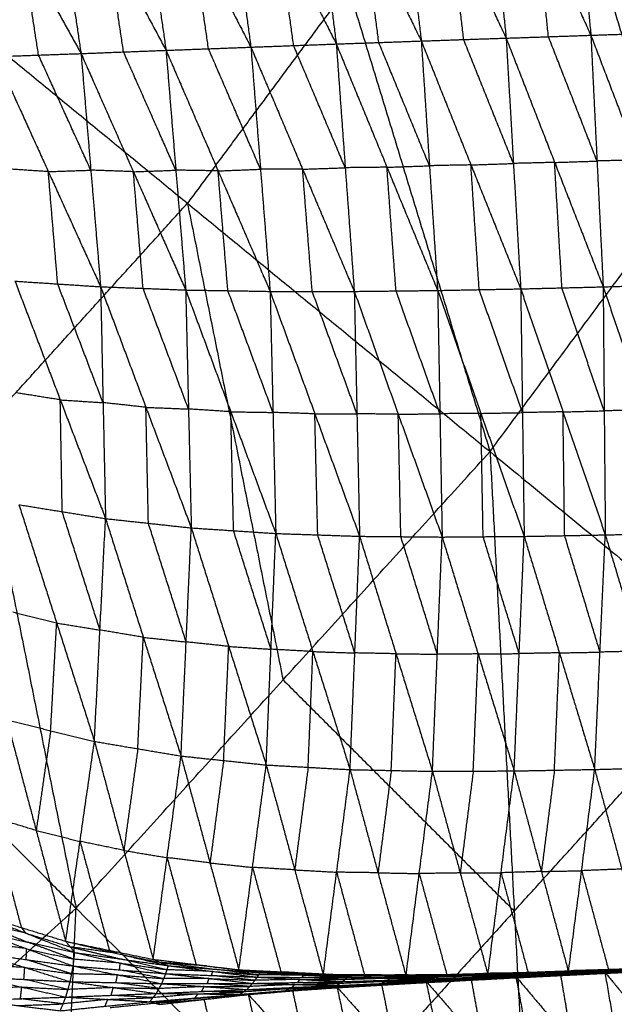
# Model space of a CAD drawing. Header units: millimetres. Extents: x -106 to 110, y -96 to 120.
# Tile 590 of 656: x 49 to 55, y -37 to -26. Entities that reach past the tile are written whole.
import ezdxf

# ---------------------------------------------------------------- set-up
doc = ezdxf.new("R2010")
doc.units = ezdxf.units.MM
doc.header["$MEASUREMENT"] = 0
doc.layers.add('Default', color=7, linetype='Continuous', true_color=0x000000)

msp = doc.modelspace()

# ---------------------------------------------------------------- linework, layer by layer
at = {"layer": 'Default'}
for points in [[(50.867, -20.818, 3.952), (52.389, -25.807, 4.07), (53.912, -30.796, 4.188)], [(54.359, -23.151, 4.07), (55.12, -25.645, 4.129), (55.881, -28.14, 4.188)], [(53.813, -23.746, -1.534), (53.949, -25.052, -2.006), (54.085, -26.359, -2.478)], [(53.813, -23.746, -1.534), (54.403, -25.037, -1.992), (54.994, -26.328, -2.449)], [(54.756, -23.706, -1.51), (54.875, -25.017, -1.98), (54.994, -26.328, -2.449)], [(54.756, -23.706, -1.51), (55.331, -25.002, -1.961), (55.906, -26.298, -2.411)], [(51.936, -23.847, -1.552), (52.099, -25.134, -2.025), (52.262, -26.422, -2.498)], [(51.936, -23.847, -1.552), (52.555, -25.118, -2.024), (53.174, -26.39, -2.495)], [(52.873, -23.791, -1.548), (53.023, -25.091, -2.021), (53.174, -26.39, -2.495)], [(52.873, -23.791, -1.548), (53.479, -25.075, -2.013), (54.085, -26.359, -2.478)], [(51.001, -23.916, -1.546), (51.174, -25.186, -2.015), (51.346, -26.456, -2.485)], [(51.001, -23.916, -1.546), (51.631, -25.169, -2.022), (52.262, -26.422, -2.498)], [(50.078, -24.001, -1.525), (50.256, -25.246, -1.989), (50.435, -26.49, -2.452)], [(50.078, -24.001, -1.525), (50.712, -25.228, -2.005), (51.346, -26.456, -2.485)], [(49.162, -24.106, -1.49), (49.342, -25.315, -1.943), (49.523, -26.525, -2.397)], [(49.162, -24.106, -1.49), (49.798, -25.298, -1.971), (50.435, -26.49, -2.452)], [(48.253, -24.228, -1.438), (48.888, -25.376, -1.918), (49.523, -26.525, -2.397)], [(54.539, -26.344, -2.464), (54.471, -25.69, -2.228), (54.403, -25.037, -1.992)], [(52.718, -26.406, -2.496), (52.636, -25.762, -2.26), (52.555, -25.118, -2.024)], [(53.629, -26.374, -2.486), (53.554, -25.725, -2.25), (53.479, -25.075, -2.013)], [(50.891, -26.473, -2.469), (50.801, -25.851, -2.237), (50.712, -25.228, -2.005)], [(51.804, -26.439, -2.491), (51.718, -25.804, -2.257), (51.631, -25.169, -2.022)], [(49.979, -26.507, -2.425), (49.889, -25.903, -2.198), (49.798, -25.298, -1.971)], [(49.067, -26.541, -2.357), (48.977, -25.959, -2.138), (48.888, -25.376, -1.918)], [(47.419, -25.467, 3.952), (48.445, -30.582, 4.07), (49.47, -35.696, 4.188)], [(47.419, -25.467, 3.952), (50.665, -28.131, 4.07), (53.912, -30.796, 4.188)], [(53.912, -30.796, 4.188), (55.881, -28.14, 4.188), (57.851, -25.484, 4.188)], [(52.389, -25.807, 4.07), (51.527, -26.969, 4.07), (50.665, -28.131, 4.07)], [(54.994, -26.328, -2.449), (55.45, -26.313, -2.43), (55.906, -26.298, -2.411)], [(52.262, -26.422, -2.498), (52.718, -26.406, -2.496), (53.174, -26.39, -2.495)], [(53.262, -27.729, -2.575), (52.99, -27.067, -2.535), (52.718, -26.406, -2.496)], [(53.174, -26.39, -2.495), (53.629, -26.374, -2.486), (54.085, -26.359, -2.478)], [(53.174, -26.39, -2.495), (53.262, -27.729, -2.575), (53.35, -29.067, -2.654)], [(53.174, -26.39, -2.495), (53.707, -27.72, -2.562), (54.241, -29.05, -2.629)], [(54.163, -27.704, -2.554), (53.896, -27.039, -2.52), (53.629, -26.374, -2.486)], [(54.085, -26.359, -2.478), (54.539, -26.344, -2.464), (54.994, -26.328, -2.449)], [(54.085, -26.359, -2.478), (54.163, -27.704, -2.554), (54.241, -29.05, -2.629)], [(54.085, -26.359, -2.478), (54.605, -27.693, -2.535), (55.126, -29.028, -2.592)], [(55.06, -27.678, -2.521), (54.8, -27.011, -2.492), (54.539, -26.344, -2.464)], [(54.994, -26.328, -2.449), (55.06, -27.678, -2.521), (55.126, -29.028, -2.592)], [(54.994, -26.328, -2.449), (55.504, -27.666, -2.496), (56.014, -29.004, -2.543)], [(49.523, -26.525, -2.397), (49.979, -26.507, -2.425), (50.435, -26.49, -2.452)], [(50.54, -27.776, -2.541), (50.26, -27.142, -2.483), (49.979, -26.507, -2.425)], [(50.435, -26.49, -2.452), (50.891, -26.473, -2.469), (51.346, -26.456, -2.485)], [(50.435, -26.49, -2.452), (50.54, -27.776, -2.541), (50.646, -29.062, -2.63)], [(50.435, -26.49, -2.452), (50.994, -27.784, -2.555), (51.552, -29.077, -2.658)], [(51.449, -27.766, -2.571), (51.17, -27.12, -2.52), (50.891, -26.473, -2.469)], [(51.346, -26.456, -2.485), (51.804, -26.439, -2.491), (52.262, -26.422, -2.498)], [(51.346, -26.456, -2.485), (51.449, -27.766, -2.571), (51.552, -29.077, -2.658)], [(51.346, -26.456, -2.485), (51.901, -27.766, -2.575), (52.455, -29.077, -2.665)], [(52.358, -27.75, -2.581), (52.081, -27.094, -2.536), (51.804, -26.439, -2.491)], [(52.262, -26.422, -2.498), (52.358, -27.75, -2.581), (52.455, -29.077, -2.665)], [(52.262, -26.422, -2.498), (52.806, -27.745, -2.576), (53.35, -29.067, -2.654)], [(48.611, -26.557, -2.318), (49.067, -26.541, -2.357), (49.523, -26.525, -2.397)], [(48.611, -26.557, -2.318), (49.172, -27.792, -2.448), (49.733, -29.027, -2.578)], [(49.628, -27.776, -2.487), (49.347, -27.158, -2.422), (49.067, -26.541, -2.357)], [(49.523, -26.525, -2.397), (49.628, -27.776, -2.487), (49.733, -29.027, -2.578)], [(49.523, -26.525, -2.397), (50.085, -27.793, -2.514), (50.646, -29.062, -2.63)], [(54.605, -27.693, -2.535), (54.833, -27.686, -2.528), (55.06, -27.678, -2.521)], [(55.504, -27.666, -2.496), (55.282, -27.672, -2.509), (55.06, -27.678, -2.521)], [(49.172, -27.792, -2.448), (48.942, -27.777, -2.428), (48.712, -27.762, -2.408)], [(49.172, -27.792, -2.448), (49.4, -27.784, -2.467), (49.628, -27.776, -2.487)], [(50.085, -27.793, -2.514), (49.856, -27.784, -2.501), (49.628, -27.776, -2.487)], [(50.085, -27.793, -2.514), (50.312, -27.785, -2.528), (50.54, -27.776, -2.541)], [(50.994, -27.784, -2.555), (50.767, -27.78, -2.548), (50.54, -27.776, -2.541)], [(50.994, -27.784, -2.555), (51.221, -27.775, -2.563), (51.449, -27.766, -2.571)], [(51.099, -29.069, -2.644), (51.046, -28.427, -2.6), (50.994, -27.784, -2.555)], [(51.901, -27.766, -2.575), (51.675, -27.766, -2.573), (51.449, -27.766, -2.571)], [(51.901, -27.766, -2.575), (52.13, -27.758, -2.578), (52.358, -27.75, -2.581)], [(52.004, -29.077, -2.661), (51.952, -28.422, -2.618), (51.901, -27.766, -2.575)], [(52.806, -27.745, -2.576), (52.582, -27.747, -2.579), (52.358, -27.75, -2.581)], [(52.806, -27.745, -2.576), (53.034, -27.737, -2.575), (53.262, -27.729, -2.575)], [(52.903, -29.072, -2.66), (52.854, -28.408, -2.618), (52.806, -27.745, -2.576)], [(53.707, -27.72, -2.562), (53.485, -27.724, -2.568), (53.262, -27.729, -2.575)], [(53.707, -27.72, -2.562), (53.935, -27.712, -2.558), (54.163, -27.704, -2.554)], [(53.796, -29.058, -2.642), (53.751, -28.389, -2.602), (53.707, -27.72, -2.562)], [(54.605, -27.693, -2.535), (54.384, -27.699, -2.544), (54.163, -27.704, -2.554)], [(54.684, -29.039, -2.611), (54.644, -28.366, -2.573), (54.605, -27.693, -2.535)], [(49.273, -28.997, -2.538), (49.222, -28.395, -2.493), (49.172, -27.792, -2.448)], [(50.189, -29.044, -2.604), (50.137, -28.419, -2.559), (50.085, -27.793, -2.514)], [(48.445, -30.582, 4.07), (49.555, -29.357, 4.07), (50.665, -28.131, 4.07)], [(50.665, -28.131, 4.07), (51.178, -30.689, 4.129), (51.691, -33.246, 4.188)], [(48.814, -28.967, -2.498), (49.273, -28.997, -2.538), (49.733, -29.027, -2.578)], [(48.814, -28.967, -2.498), (49.3, -30.241, -2.351), (49.786, -31.515, -2.205)], [(49.759, -30.271, -2.391), (49.516, -29.634, -2.464), (49.273, -28.997, -2.538)], [(49.733, -29.027, -2.578), (49.759, -30.271, -2.391), (49.786, -31.515, -2.205)], [(49.733, -29.027, -2.578), (50.189, -29.044, -2.604), (50.646, -29.062, -2.63)], [(49.733, -29.027, -2.578), (50.219, -30.321, -2.41), (50.706, -31.615, -2.242)], [(50.676, -30.339, -2.436), (50.433, -29.692, -2.52), (50.189, -29.044, -2.604)], [(53.35, -29.067, -2.654), (53.796, -29.058, -2.642), (54.241, -29.05, -2.629)], [(54.241, -29.05, -2.629), (54.684, -29.039, -2.611), (55.126, -29.028, -2.592)], [(54.241, -29.05, -2.629), (54.26, -30.378, -2.416), (54.278, -31.706, -2.203)], [(54.241, -29.05, -2.629), (54.695, -30.37, -2.394), (55.149, -31.69, -2.159)], [(55.137, -30.359, -2.376), (54.91, -29.699, -2.493), (54.684, -29.039, -2.611)], [(55.126, -29.028, -2.592), (55.57, -29.016, -2.568), (56.014, -29.004, -2.543)], [(55.126, -29.028, -2.592), (55.137, -30.359, -2.376), (55.149, -31.69, -2.159)], [(55.126, -29.028, -2.592), (55.574, -30.349, -2.349), (56.022, -31.67, -2.106)], [(50.646, -29.062, -2.63), (50.676, -30.339, -2.436), (50.706, -31.615, -2.242)], [(50.646, -29.062, -2.63), (51.099, -29.069, -2.644), (51.552, -29.077, -2.658)], [(50.646, -29.062, -2.63), (51.13, -30.369, -2.444), (51.613, -31.675, -2.257)], [(51.583, -30.376, -2.458), (51.341, -29.723, -2.551), (51.099, -29.069, -2.644)], [(51.552, -29.077, -2.658), (51.583, -30.376, -2.458), (51.613, -31.675, -2.257)], [(51.552, -29.077, -2.658), (52.004, -29.077, -2.661), (52.455, -29.077, -2.665)], [(51.552, -29.077, -2.658), (52.032, -30.391, -2.456), (52.512, -31.705, -2.254)], [(52.484, -30.391, -2.459), (52.244, -29.734, -2.56), (52.004, -29.077, -2.661)], [(52.455, -29.077, -2.665), (52.903, -29.072, -2.66), (53.35, -29.067, -2.654)], [(52.455, -29.077, -2.665), (52.484, -30.391, -2.459), (52.512, -31.705, -2.254)], [(52.455, -29.077, -2.665), (52.927, -30.395, -2.45), (53.398, -31.713, -2.235)], [(53.374, -30.39, -2.445), (53.138, -29.731, -2.552), (52.903, -29.072, -2.66)], [(53.35, -29.067, -2.654), (53.374, -30.39, -2.445), (53.398, -31.713, -2.235)], [(53.35, -29.067, -2.654), (53.814, -30.386, -2.429), (54.278, -31.706, -2.203)], [(54.26, -30.378, -2.416), (54.028, -29.718, -2.529), (53.796, -29.058, -2.642)], [(43.531, -29.757, 3.952), (46.501, -32.726, 4.07), (49.47, -35.696, 4.188)], [(49.3, -30.241, -2.351), (49.067, -30.204, -2.336), (48.835, -30.167, -2.321)], [(49.321, -31.441, -2.174), (49.311, -30.841, -2.263), (49.3, -30.241, -2.351)], [(49.3, -30.241, -2.351), (49.53, -30.256, -2.371), (49.759, -30.271, -2.391)], [(50.219, -30.321, -2.41), (49.989, -30.296, -2.401), (49.759, -30.271, -2.391)], [(50.246, -31.565, -2.224), (50.233, -30.943, -2.317), (50.219, -30.321, -2.41)], [(50.219, -30.321, -2.41), (50.448, -30.33, -2.423), (50.676, -30.339, -2.436)], [(51.13, -30.369, -2.444), (50.903, -30.354, -2.44), (50.676, -30.339, -2.436)], [(51.16, -31.645, -2.25), (51.145, -31.007, -2.347), (51.13, -30.369, -2.444)], [(51.13, -30.369, -2.444), (51.356, -30.372, -2.451), (51.583, -30.376, -2.458)], [(52.032, -30.391, -2.456), (51.807, -30.384, -2.457), (51.583, -30.376, -2.458)], [(52.063, -31.69, -2.256), (52.047, -31.041, -2.356), (52.032, -30.391, -2.456)], [(52.032, -30.391, -2.456), (52.258, -30.391, -2.458), (52.484, -30.391, -2.459)], [(52.927, -30.395, -2.45), (52.705, -30.393, -2.455), (52.484, -30.391, -2.459)], [(52.927, -30.395, -2.45), (53.15, -30.393, -2.447), (53.374, -30.39, -2.445)], [(52.955, -31.709, -2.244), (52.941, -31.052, -2.347), (52.927, -30.395, -2.45)], [(53.814, -30.386, -2.429), (53.594, -30.388, -2.437), (53.374, -30.39, -2.445)], [(53.814, -30.386, -2.429), (54.037, -30.382, -2.422), (54.26, -30.378, -2.416)], [(53.838, -31.709, -2.219), (53.826, -31.048, -2.324), (53.814, -30.386, -2.429)], [(54.695, -30.37, -2.394), (54.477, -30.374, -2.405), (54.26, -30.378, -2.416)], [(54.695, -30.37, -2.394), (54.916, -30.364, -2.385), (55.137, -30.359, -2.376)], [(54.713, -31.698, -2.181), (54.704, -31.034, -2.288), (54.695, -30.37, -2.394)], [(55.574, -30.349, -2.349), (55.356, -30.354, -2.362), (55.137, -30.359, -2.376)], [(49.47, -35.696, 4.188), (51.691, -33.246, 4.188), (53.912, -30.796, 4.188)], [(53.912, -30.796, 4.188), (54.172, -35.727, 4.432), (54.433, -40.659, 4.676)], [(53.912, -30.796, 4.188), (56.624, -33.022, 4.432), (59.337, -35.248, 4.676)], [(48.857, -31.366, -2.144), (49.262, -32.636, -1.656), (49.667, -33.906, -1.169)], [(48.857, -31.366, -2.144), (49.321, -31.441, -2.174), (49.786, -31.515, -2.205)], [(49.726, -32.711, -1.687), (49.524, -32.076, -1.931), (49.321, -31.441, -2.174)], [(49.667, -33.906, -1.169), (49.726, -32.711, -1.687), (49.786, -31.515, -2.205)], [(49.786, -31.515, -2.205), (50.191, -32.789, -1.688), (50.596, -34.063, -1.171)], [(49.786, -31.515, -2.205), (50.246, -31.565, -2.224), (50.706, -31.615, -2.242)], [(50.651, -32.839, -1.707), (50.448, -32.202, -1.965), (50.246, -31.565, -2.224)], [(50.596, -34.063, -1.171), (50.651, -32.839, -1.707), (50.706, -31.615, -2.242)], [(50.706, -31.615, -2.242), (51.108, -32.887, -1.701), (51.51, -34.159, -1.16)], [(50.706, -31.615, -2.242), (51.16, -31.645, -2.25), (51.613, -31.675, -2.257)], [(51.561, -32.917, -1.709), (51.36, -32.281, -1.979), (51.16, -31.645, -2.25)], [(51.51, -34.159, -1.16), (51.561, -32.917, -1.709), (51.613, -31.675, -2.257)], [(51.613, -31.675, -2.257), (52.011, -32.942, -1.697), (52.41, -34.209, -1.137)], [(51.613, -31.675, -2.257), (52.063, -31.69, -2.256), (52.512, -31.705, -2.254)], [(52.461, -32.957, -1.695), (52.262, -32.324, -1.975), (52.063, -31.69, -2.256)], [(54.278, -31.706, -2.203), (54.713, -31.698, -2.181), (55.149, -31.69, -2.159)], [(55.092, -32.948, -1.585), (54.903, -32.323, -1.883), (54.713, -31.698, -2.181)], [(55.035, -34.207, -1.01), (55.092, -32.948, -1.585), (55.149, -31.69, -2.159)], [(55.149, -31.69, -2.159), (55.585, -31.68, -2.132), (56.022, -31.67, -2.106)], [(55.149, -31.69, -2.159), (55.524, -32.938, -1.555), (55.9, -34.186, -0.951)], [(52.41, -34.209, -1.137), (52.461, -32.957, -1.695), (52.512, -31.705, -2.254)], [(52.512, -31.705, -2.254), (52.903, -32.966, -1.679), (53.294, -34.227, -1.104)], [(52.512, -31.705, -2.254), (52.955, -31.709, -2.244), (53.398, -31.713, -2.235)], [(53.346, -32.97, -1.669), (53.151, -32.339, -1.957), (52.955, -31.709, -2.244)], [(53.294, -34.227, -1.104), (53.346, -32.97, -1.669), (53.398, -31.713, -2.235)], [(53.398, -31.713, -2.235), (53.838, -31.709, -2.219), (54.278, -31.706, -2.203)], [(53.398, -31.713, -2.235), (53.784, -32.968, -1.648), (54.171, -34.223, -1.061)], [(54.225, -32.964, -1.632), (54.031, -32.337, -1.925), (53.838, -31.709, -2.219)], [(54.171, -34.223, -1.061), (54.225, -32.964, -1.632), (54.278, -31.706, -2.203)], [(54.278, -31.706, -2.203), (54.657, -32.956, -1.607), (55.035, -34.207, -1.01)], [(49.262, -32.636, -1.656), (49.027, -32.579, -1.652), (48.791, -32.521, -1.648)], [(49.197, -33.791, -1.16), (49.229, -33.214, -1.408), (49.262, -32.636, -1.656)], [(49.262, -32.636, -1.656), (49.494, -32.673, -1.672), (49.726, -32.711, -1.687)], [(50.191, -32.789, -1.688), (49.959, -32.75, -1.687), (49.726, -32.711, -1.687)], [(50.132, -33.985, -1.17), (50.161, -33.387, -1.429), (50.191, -32.789, -1.688)], [(50.191, -32.789, -1.688), (50.421, -32.814, -1.697), (50.651, -32.839, -1.707)], [(51.108, -32.887, -1.701), (50.879, -32.863, -1.704), (50.651, -32.839, -1.707)], [(51.053, -34.111, -1.166), (51.08, -33.499, -1.433), (51.108, -32.887, -1.701)], [(51.108, -32.887, -1.701), (51.335, -32.902, -1.705), (51.561, -32.917, -1.709)], [(52.011, -32.942, -1.697), (51.786, -32.93, -1.703), (51.561, -32.917, -1.709)], [(51.96, -34.184, -1.148), (51.986, -33.563, -1.423), (52.011, -32.942, -1.697)], [(52.011, -32.942, -1.697), (52.236, -32.95, -1.696), (52.461, -32.957, -1.695)], [(52.903, -32.966, -1.679), (52.682, -32.961, -1.687), (52.461, -32.957, -1.695)], [(52.852, -34.218, -1.12), (52.877, -33.592, -1.399), (52.903, -32.966, -1.679)], [(52.903, -32.966, -1.679), (53.125, -32.968, -1.674), (53.346, -32.97, -1.669)], [(53.784, -32.968, -1.648), (54.004, -32.966, -1.64), (54.225, -32.964, -1.632)], [(54.657, -32.956, -1.607), (54.441, -32.96, -1.619), (54.225, -32.964, -1.632)], [(54.603, -34.215, -1.036), (54.63, -33.586, -1.321), (54.657, -32.956, -1.607)], [(54.657, -32.956, -1.607), (54.874, -32.952, -1.596), (55.092, -32.948, -1.585)], [(55.524, -32.938, -1.555), (55.308, -32.943, -1.57), (55.092, -32.948, -1.585)], [(53.784, -32.968, -1.648), (53.565, -32.969, -1.659), (53.346, -32.97, -1.669)], [(53.732, -34.225, -1.082), (53.758, -33.596, -1.365), (53.784, -32.968, -1.648)], [(54.172, -35.727, 4.432), (55.398, -34.375, 4.432), (56.624, -33.022, 4.432)], [(51.691, -33.246, 4.188), (52.932, -34.487, 4.31), (54.172, -35.727, 4.432)], [(48.726, -33.676, -1.151), (49.042, -34.863, -0.267), (49.358, -36.051, 0.618)], [(48.726, -33.676, -1.151), (49.197, -33.791, -1.16), (49.667, -33.906, -1.169)], [(49.197, -33.791, -1.16), (49.119, -34.327, -0.713), (49.042, -34.863, -0.267)], [(49.358, -36.051, 0.618), (49.512, -34.979, -0.275), (49.667, -33.906, -1.169)], [(49.667, -33.906, -1.169), (49.982, -35.076, -0.246), (50.297, -36.245, 0.676)], [(49.667, -33.906, -1.169), (50.132, -33.985, -1.17), (50.596, -34.063, -1.171)], [(50.132, -33.985, -1.17), (50.057, -34.53, -0.708), (49.982, -35.076, -0.246)], [(50.297, -36.245, 0.676), (50.447, -35.154, -0.248), (50.596, -34.063, -1.171)], [(50.596, -34.063, -1.171), (50.907, -35.21, -0.219), (51.217, -36.357, 0.734)], [(50.596, -34.063, -1.171), (51.053, -34.111, -1.166), (51.51, -34.159, -1.16)], [(51.053, -34.111, -1.166), (50.98, -34.661, -0.692), (50.907, -35.21, -0.219)], [(51.217, -36.357, 0.734), (51.363, -35.258, -0.213), (51.51, -34.159, -1.16)], [(51.51, -34.159, -1.16), (51.816, -35.285, -0.184), (52.123, -36.411, 0.792)], [(51.51, -34.159, -1.16), (51.96, -34.184, -1.148), (52.41, -34.209, -1.137)], [(51.96, -34.184, -1.148), (51.888, -34.734, -0.666), (51.816, -35.285, -0.184)], [(52.123, -36.411, 0.792), (52.266, -35.31, -0.172), (52.41, -34.209, -1.137)], [(52.41, -34.209, -1.137), (52.71, -35.316, -0.143), (53.01, -36.423, 0.851)], [(52.41, -34.209, -1.137), (52.852, -34.218, -1.12), (53.294, -34.227, -1.104)], [(52.852, -34.218, -1.12), (52.781, -34.767, -0.631), (52.71, -35.316, -0.143)], [(53.01, -36.423, 0.851), (53.152, -35.325, -0.126), (53.294, -34.227, -1.104)], [(53.294, -34.227, -1.104), (53.732, -34.225, -1.082), (54.171, -34.223, -1.061)], [(53.294, -34.227, -1.104), (53.592, -35.318, -0.095), (53.889, -36.409, 0.913)], [(53.732, -34.225, -1.082), (53.662, -34.771, -0.589), (53.592, -35.318, -0.095)], [(53.889, -36.409, 0.913), (54.03, -35.316, -0.074), (54.171, -34.223, -1.061)], [(54.171, -34.223, -1.061), (54.603, -34.215, -1.036), (55.035, -34.207, -1.01)], [(54.171, -34.223, -1.061), (54.463, -35.302, -0.042), (54.754, -36.38, 0.977)], [(54.603, -34.215, -1.036), (54.533, -34.758, -0.539), (54.463, -35.302, -0.042)], [(54.754, -36.38, 0.977), (54.895, -35.294, -0.017), (55.035, -34.207, -1.01)], [(55.035, -34.207, -1.01), (55.468, -34.196, -0.981), (55.9, -34.186, -0.951)], [(55.035, -34.207, -1.01), (55.326, -35.277, 0.017), (55.616, -36.347, 1.045)], [(48.566, -34.717, -0.296), (48.724, -35.31, 0.147), (48.882, -35.904, 0.589)], [(49.042, -34.863, -0.267), (48.804, -34.79, -0.281), (48.566, -34.717, -0.296)], [(49.042, -34.863, -0.267), (49.277, -34.921, -0.271), (49.512, -34.979, -0.275)], [(49.512, -34.979, -0.275), (49.67, -35.563, 0.186), (49.827, -36.148, 0.647)], [(49.982, -35.076, -0.246), (49.747, -35.027, -0.261), (49.512, -34.979, -0.275)], [(49.982, -35.076, -0.246), (50.214, -35.115, -0.247), (50.447, -35.154, -0.248)], [(50.447, -35.154, -0.248), (50.602, -35.728, 0.228), (50.757, -36.301, 0.705)], [(50.907, -35.21, -0.219), (50.677, -35.182, -0.233), (50.447, -35.154, -0.248)], [(50.907, -35.21, -0.219), (51.135, -35.234, -0.216), (51.363, -35.258, -0.213)], [(51.363, -35.258, -0.213), (51.517, -35.821, 0.275), (51.67, -36.384, 0.763)], [(51.816, -35.285, -0.184), (51.59, -35.271, -0.199), (51.363, -35.258, -0.213)], [(51.816, -35.285, -0.184), (52.041, -35.297, -0.178), (52.266, -35.31, -0.172)], [(54.433, -40.659, 4.676), (56.885, -37.954, 4.676), (59.337, -35.248, 4.676)], [(55.326, -35.277, 0.017), (55.11, -35.285, 0), (54.895, -35.294, -0.017)], [(52.266, -35.31, -0.172), (52.416, -35.863, 0.325), (52.566, -36.417, 0.822)], [(52.71, -35.316, -0.143), (52.488, -35.313, -0.158), (52.266, -35.31, -0.172)], [(52.71, -35.316, -0.143), (52.931, -35.32, -0.134), (53.152, -35.325, -0.126)], [(53.592, -35.318, -0.095), (53.372, -35.321, -0.111), (53.152, -35.325, -0.126)], [(53.152, -35.325, -0.126), (53.301, -35.87, 0.378), (53.45, -36.416, 0.882)], [(53.592, -35.318, -0.095), (53.811, -35.317, -0.085), (54.03, -35.316, -0.074)], [(54.463, -35.302, -0.042), (54.246, -35.309, -0.058), (54.03, -35.316, -0.074)], [(54.03, -35.316, -0.074), (54.176, -35.855, 0.435), (54.322, -36.394, 0.945)], [(54.463, -35.302, -0.042), (54.679, -35.298, -0.029), (54.895, -35.294, -0.017)], [(54.895, -35.294, -0.017), (55.04, -35.829, 0.497), (55.185, -36.364, 1.011)], [(44.57, -40.137, 4.188), (47.02, -37.916, 4.188), (49.47, -35.696, 4.188)], [(49.023, -45.563, 4.676), (49.247, -40.629, 4.432), (49.47, -35.696, 4.188)], [(49.47, -35.696, 4.188), (51.952, -38.177, 4.432), (54.433, -40.659, 4.676)], [(48.407, -35.757, 0.56), (48.882, -35.904, 0.589), (49.358, -36.051, 0.618)], [(48.407, -35.757, 0.56), (48.931, -35.964, 0.521), (49.456, -36.172, 0.482)], [(54.172, -35.727, 4.432), (53.062, -36.952, 4.432), (51.952, -38.177, 4.432)], [(48.422, -35.851, 0.456), (48.684, -35.955, 0.437), (48.947, -36.059, 0.417)], [(48.931, -35.964, 0.521), (48.677, -35.908, 0.489), (48.422, -35.851, 0.456)], [(48.882, -35.904, 0.589), (48.907, -35.934, 0.555), (48.931, -35.964, 0.521)], [(48.437, -35.945, 0.352), (48.938, -36.131, 0.376), (49.439, -36.317, 0.4)], [(48.437, -35.945, 0.352), (48.947, -36.059, 0.417), (49.456, -36.172, 0.482)], [(48.931, -35.964, 0.521), (49.169, -36.038, 0.535), (49.407, -36.111, 0.55)], [(48.938, -36.131, 0.376), (48.686, -36.096, 0.335), (48.434, -36.062, 0.293)], [(48.935, -36.248, 0.317), (48.937, -36.189, 0.346), (48.938, -36.131, 0.376)], [(48.938, -36.131, 0.376), (49.193, -36.188, 0.408), (49.448, -36.244, 0.441)], [(49.448, -36.244, 0.441), (49.197, -36.151, 0.429), (48.947, -36.059, 0.417)], [(49.358, -36.051, 0.618), (49.407, -36.111, 0.55), (49.456, -36.172, 0.482)], [(49.358, -36.051, 0.618), (49.827, -36.148, 0.647), (50.297, -36.245, 0.676)], [(49.358, -36.051, 0.618), (49.909, -36.182, 0.606), (50.46, -36.313, 0.594)], [(49.407, -36.111, 0.55), (49.682, -36.177, 0.544), (49.958, -36.243, 0.538)], [(49.909, -36.182, 0.606), (49.658, -36.147, 0.578), (49.407, -36.111, 0.55)], [(48.432, -36.178, 0.234), (48.919, -36.332, 0.312), (49.407, -36.485, 0.391)], [(48.432, -36.178, 0.234), (48.935, -36.248, 0.317), (49.439, -36.317, 0.4)], [(49.439, -36.317, 0.4), (49.448, -36.244, 0.441), (49.456, -36.172, 0.482)], [(49.456, -36.172, 0.482), (49.944, -36.285, 0.51), (50.433, -36.399, 0.538)], [(49.456, -36.172, 0.482), (49.958, -36.243, 0.538), (50.46, -36.313, 0.594)], [(49.827, -36.148, 0.647), (49.868, -36.165, 0.626), (49.909, -36.182, 0.606)], [(49.909, -36.182, 0.606), (50.143, -36.231, 0.62), (50.378, -36.279, 0.635)], [(48.919, -36.332, 0.312), (48.671, -36.319, 0.269), (48.423, -36.307, 0.226)], [(48.91, -36.46, 0.305), (48.915, -36.396, 0.309), (48.919, -36.332, 0.312)], [(48.919, -36.332, 0.312), (49.171, -36.366, 0.354), (49.423, -36.401, 0.395)], [(49.423, -36.401, 0.395), (49.179, -36.324, 0.356), (48.935, -36.248, 0.317)], [(49.407, -36.485, 0.391), (49.423, -36.401, 0.395), (49.439, -36.317, 0.4)], [(49.439, -36.317, 0.4), (49.914, -36.411, 0.467), (50.389, -36.506, 0.534)], [(49.439, -36.317, 0.4), (49.936, -36.358, 0.469), (50.433, -36.399, 0.538)], [(49.944, -36.285, 0.51), (49.696, -36.265, 0.475), (49.448, -36.244, 0.441)], [(49.936, -36.358, 0.469), (49.94, -36.322, 0.49), (49.944, -36.285, 0.51)], [(49.944, -36.285, 0.51), (50.195, -36.321, 0.538), (50.446, -36.356, 0.566)], [(50.446, -36.356, 0.566), (50.202, -36.299, 0.552), (49.958, -36.243, 0.538)], [(50.297, -36.245, 0.676), (50.378, -36.279, 0.635), (50.46, -36.313, 0.594)], [(50.297, -36.245, 0.676), (50.757, -36.301, 0.705), (51.217, -36.357, 0.734)], [(50.297, -36.245, 0.676), (50.871, -36.316, 0.683), (51.446, -36.388, 0.691)], [(50.378, -36.279, 0.635), (50.666, -36.315, 0.639), (50.953, -36.351, 0.643)], [(50.871, -36.316, 0.683), (50.625, -36.298, 0.659), (50.378, -36.279, 0.635)], [(50.433, -36.399, 0.538), (50.446, -36.356, 0.566), (50.46, -36.313, 0.594)], [(50.46, -36.313, 0.594), (50.936, -36.375, 0.624), (51.413, -36.436, 0.654)], [(50.46, -36.313, 0.594), (50.953, -36.351, 0.643), (51.446, -36.388, 0.691)], [(50.757, -36.301, 0.705), (50.814, -36.309, 0.694), (50.871, -36.316, 0.683)], [(50.871, -36.316, 0.683), (51.102, -36.344, 0.698), (51.332, -36.373, 0.712)], [(54.754, -36.38, 0.977), (55.185, -36.364, 1.011), (55.616, -36.347, 1.045)], [(55.101, -36.397, 1), (55.599, -36.366, 1.043), (56.098, -36.336, 1.086)], [(55.144, -36.382, 1.009), (55.621, -36.359, 1.047), (56.098, -36.336, 1.086)], [(55.151, -36.39, 0.994), (55.627, -36.367, 1.033), (56.104, -36.344, 1.071)], [(55.193, -36.375, 0.994), (55.665, -36.354, 1.032), (56.137, -36.333, 1.07)], [(55.193, -36.375, 0.994), (55.648, -36.36, 1.032), (56.104, -36.344, 1.071)], [(55.682, -36.346, 1.032), (55.446, -36.356, 1.013), (55.21, -36.367, 0.994)], [(55.227, -36.358, 0.994), (55.695, -36.339, 1.032), (56.164, -36.32, 1.071)], [(55.227, -36.358, 0.994), (55.682, -36.346, 1.032), (56.137, -36.333, 1.07)], [(55.708, -36.335, 1.038), (55.474, -36.345, 1.019), (55.239, -36.354, 1)], [(48.414, -36.435, 0.219), (48.887, -36.542, 0.321), (49.36, -36.65, 0.424)], [(48.414, -36.435, 0.219), (48.91, -36.46, 0.305), (49.407, -36.485, 0.391)], [(49.914, -36.411, 0.467), (49.669, -36.406, 0.431), (49.423, -36.401, 0.395)], [(49.898, -36.495, 0.462), (49.906, -36.453, 0.464), (49.914, -36.411, 0.467)], [(49.914, -36.411, 0.467), (50.163, -36.432, 0.501), (50.411, -36.452, 0.536)], [(50.411, -36.452, 0.536), (50.173, -36.405, 0.502), (49.936, -36.358, 0.469)], [(50.389, -36.506, 0.534), (50.411, -36.452, 0.536), (50.433, -36.399, 0.538)], [(50.898, -36.451, 0.595), (50.655, -36.452, 0.566), (50.411, -36.452, 0.536)], [(50.433, -36.399, 0.538), (50.898, -36.451, 0.595), (51.364, -36.503, 0.652)], [(50.433, -36.399, 0.538), (50.923, -36.418, 0.596), (51.413, -36.436, 0.654)], [(50.936, -36.375, 0.624), (50.691, -36.365, 0.595), (50.446, -36.356, 0.566)], [(50.877, -36.505, 0.593), (50.887, -36.478, 0.594), (50.898, -36.451, 0.595)], [(50.898, -36.451, 0.595), (51.143, -36.46, 0.624), (51.388, -36.47, 0.653)], [(50.923, -36.418, 0.596), (50.929, -36.396, 0.61), (50.936, -36.375, 0.624)], [(51.388, -36.47, 0.653), (51.155, -36.444, 0.624), (50.923, -36.418, 0.596)], [(50.936, -36.375, 0.624), (51.183, -36.393, 0.648), (51.429, -36.412, 0.672)], [(51.429, -36.412, 0.672), (51.191, -36.381, 0.657), (50.953, -36.351, 0.643)], [(51.217, -36.357, 0.734), (51.332, -36.373, 0.712), (51.446, -36.388, 0.691)], [(51.217, -36.357, 0.734), (51.67, -36.384, 0.763), (52.123, -36.411, 0.792)], [(51.217, -36.357, 0.734), (51.815, -36.386, 0.755), (52.413, -36.414, 0.777)], [(51.332, -36.373, 0.712), (51.631, -36.387, 0.723), (51.93, -36.401, 0.734)], [(51.815, -36.386, 0.755), (51.573, -36.379, 0.734), (51.332, -36.373, 0.712)], [(51.364, -36.503, 0.652), (51.388, -36.47, 0.653), (51.413, -36.436, 0.654)], [(51.413, -36.436, 0.654), (51.429, -36.412, 0.672), (51.446, -36.388, 0.691)], [(51.413, -36.436, 0.654), (51.871, -36.46, 0.702), (52.329, -36.484, 0.751)], [(51.413, -36.436, 0.654), (51.895, -36.439, 0.702), (52.378, -36.441, 0.751)], [(51.912, -36.414, 0.721), (51.671, -36.413, 0.697), (51.429, -36.412, 0.672)], [(51.446, -36.388, 0.691), (51.912, -36.414, 0.721), (52.378, -36.441, 0.751)], [(51.446, -36.388, 0.691), (51.93, -36.401, 0.734), (52.413, -36.414, 0.777)], [(51.67, -36.384, 0.763), (51.743, -36.385, 0.759), (51.815, -36.386, 0.755)], [(51.815, -36.386, 0.755), (52.042, -36.399, 0.77), (52.268, -36.412, 0.784)], [(51.895, -36.439, 0.702), (51.904, -36.427, 0.712), (51.912, -36.414, 0.721)], [(52.354, -36.463, 0.751), (52.125, -36.451, 0.727), (51.895, -36.439, 0.702)], [(51.912, -36.414, 0.721), (52.154, -36.421, 0.743), (52.396, -36.428, 0.764)], [(52.396, -36.428, 0.764), (52.163, -36.414, 0.749), (51.93, -36.401, 0.734)], [(52.123, -36.411, 0.792), (52.746, -36.41, 0.824), (53.369, -36.409, 0.856)], [(52.123, -36.411, 0.792), (52.268, -36.412, 0.784), (52.413, -36.414, 0.777)], [(52.123, -36.411, 0.792), (52.566, -36.417, 0.822), (53.01, -36.423, 0.851)], [(52.746, -36.41, 0.824), (52.507, -36.411, 0.804), (52.268, -36.412, 0.784)], [(52.268, -36.412, 0.784), (52.579, -36.412, 0.8), (52.891, -36.411, 0.816)], [(52.329, -36.484, 0.751), (52.354, -36.463, 0.751), (52.378, -36.441, 0.751)], [(52.833, -36.448, 0.795), (52.594, -36.455, 0.773), (52.354, -36.463, 0.751)], [(52.378, -36.441, 0.751), (52.396, -36.428, 0.764), (52.413, -36.414, 0.777)], [(52.378, -36.441, 0.751), (52.856, -36.433, 0.795), (53.335, -36.425, 0.838)], [(52.378, -36.441, 0.751), (52.833, -36.448, 0.795), (53.289, -36.454, 0.838)], [(52.874, -36.419, 0.807), (52.635, -36.424, 0.786), (52.396, -36.428, 0.764)], [(52.413, -36.414, 0.777), (52.891, -36.411, 0.816), (53.369, -36.409, 0.856)], [(52.413, -36.414, 0.777), (52.874, -36.419, 0.807), (53.335, -36.425, 0.838)], [(52.566, -36.417, 0.822), (52.656, -36.413, 0.823), (52.746, -36.41, 0.824)], [(52.746, -36.41, 0.824), (52.968, -36.413, 0.839), (53.189, -36.416, 0.854)], [(52.809, -36.469, 0.795), (52.821, -36.459, 0.795), (52.833, -36.448, 0.795)], [(52.833, -36.448, 0.795), (53.073, -36.444, 0.816), (53.312, -36.44, 0.838)], [(52.856, -36.433, 0.795), (52.865, -36.426, 0.801), (52.874, -36.419, 0.807)], [(53.312, -36.44, 0.838), (53.084, -36.436, 0.816), (52.856, -36.433, 0.795)], [(52.874, -36.419, 0.807), (53.113, -36.418, 0.827), (53.352, -36.417, 0.847)], [(53.352, -36.417, 0.847), (53.121, -36.414, 0.832), (52.891, -36.411, 0.816)], [(53.01, -36.423, 0.851), (53.189, -36.416, 0.854), (53.369, -36.409, 0.856)], [(53.01, -36.423, 0.851), (53.45, -36.416, 0.882), (53.889, -36.409, 0.913)], [(53.164, -36.497, 0.852), (53.677, -36.462, 0.894), (54.189, -36.428, 0.937)], [(53.164, -36.497, 0.852), (53.65, -36.471, 0.889), (54.135, -36.445, 0.926)], [(53.189, -36.416, 0.854), (53.409, -36.412, 0.869), (53.629, -36.409, 0.884)], [(53.226, -36.48, 0.87), (53.708, -36.454, 0.904), (54.189, -36.428, 0.937)], [(53.232, -36.482, 0.841), (53.713, -36.459, 0.88), (54.195, -36.436, 0.919)], [(53.232, -36.482, 0.841), (53.684, -36.464, 0.883), (54.135, -36.445, 0.926)], [(53.742, -36.445, 0.878), (53.501, -36.457, 0.859), (53.26, -36.468, 0.839)], [(53.289, -36.454, 0.838), (53.766, -36.436, 0.878), (54.244, -36.417, 0.918)], [(53.289, -36.454, 0.838), (53.312, -36.44, 0.838), (53.335, -36.425, 0.838)], [(53.289, -36.454, 0.838), (53.742, -36.445, 0.878), (54.195, -36.436, 0.919)], [(53.789, -36.421, 0.878), (53.551, -36.43, 0.858), (53.312, -36.44, 0.838)], [(53.335, -36.425, 0.838), (53.809, -36.41, 0.878), (54.284, -36.395, 0.918)], [(53.335, -36.425, 0.838), (53.352, -36.417, 0.847), (53.369, -36.409, 0.856)], [(53.335, -36.425, 0.838), (53.789, -36.421, 0.878), (54.244, -36.417, 0.918)], [(53.826, -36.402, 0.887), (53.589, -36.409, 0.867), (53.352, -36.417, 0.847)], [(53.369, -36.409, 0.856), (53.841, -36.396, 0.894), (54.314, -36.384, 0.931)], [(53.369, -36.409, 0.856), (53.826, -36.402, 0.887), (54.284, -36.395, 0.918)], [(53.369, -36.409, 0.856), (53.629, -36.409, 0.884), (53.889, -36.409, 0.913)], [(53.629, -36.409, 0.884), (53.539, -36.412, 0.883), (53.45, -36.416, 0.882)], [(53.629, -36.409, 0.884), (53.735, -36.402, 0.889), (53.841, -36.396, 0.894)], [(54.101, -36.396, 0.922), (53.865, -36.402, 0.903), (53.629, -36.409, 0.884)], [(53.677, -36.462, 0.894), (53.92, -36.45, 0.913), (54.162, -36.437, 0.931)], [(53.684, -36.464, 0.883), (53.924, -36.452, 0.903), (54.165, -36.441, 0.922)], [(54.165, -36.441, 0.922), (53.939, -36.45, 0.901), (53.713, -36.459, 0.88)], [(53.713, -36.459, 0.88), (53.727, -36.452, 0.879), (53.742, -36.445, 0.878)], [(53.742, -36.445, 0.878), (53.98, -36.436, 0.898), (54.219, -36.427, 0.918)], [(53.766, -36.436, 0.878), (53.778, -36.428, 0.878), (53.789, -36.421, 0.878)], [(54.219, -36.427, 0.918), (53.993, -36.431, 0.898), (53.766, -36.436, 0.878)], [(53.789, -36.421, 0.878), (54.027, -36.413, 0.898), (54.264, -36.406, 0.918)], [(53.809, -36.41, 0.878), (53.818, -36.406, 0.882), (53.826, -36.402, 0.887)], [(54.264, -36.406, 0.918), (54.037, -36.408, 0.898), (53.809, -36.41, 0.878)], [(53.826, -36.402, 0.887), (54.063, -36.395, 0.906), (54.299, -36.389, 0.924)], [(54.299, -36.389, 0.924), (54.07, -36.393, 0.909), (53.841, -36.396, 0.894)], [(53.889, -36.409, 0.913), (54.322, -36.394, 0.945), (54.754, -36.38, 0.977)], [(53.889, -36.409, 0.913), (54.101, -36.396, 0.922), (54.314, -36.384, 0.931)], [(54.101, -36.396, 0.922), (54.318, -36.389, 0.938), (54.534, -36.382, 0.954)], [(54.135, -36.445, 0.926), (54.64, -36.414, 0.967), (55.144, -36.382, 1.009)], [(54.135, -36.445, 0.926), (54.618, -36.421, 0.963), (55.101, -36.397, 1)], [(54.135, -36.445, 0.926), (54.162, -36.437, 0.931), (54.189, -36.428, 0.937)], [(54.135, -36.445, 0.926), (54.165, -36.441, 0.922), (54.195, -36.436, 0.919)], [(54.162, -36.437, 0.931), (54.414, -36.421, 0.952), (54.667, -36.405, 0.973)], [(54.64, -36.414, 0.967), (54.401, -36.425, 0.949), (54.162, -36.437, 0.931)], [(54.648, -36.417, 0.959), (54.406, -36.429, 0.941), (54.165, -36.441, 0.922)], [(54.189, -36.428, 0.937), (54.667, -36.405, 0.973), (55.144, -36.382, 1.009)], [(54.189, -36.428, 0.937), (54.326, -37.168, 0.351), (54.463, -37.907, -0.235)], [(54.189, -36.428, 0.937), (54.793, -37.146, 0.388), (55.397, -37.865, -0.161)], [(54.195, -36.436, 0.919), (54.673, -36.413, 0.956), (55.151, -36.39, 0.994)], [(54.195, -36.436, 0.919), (54.648, -36.417, 0.959), (55.101, -36.397, 1)], [(54.195, -36.436, 0.919), (54.219, -36.427, 0.918), (54.244, -36.417, 0.918)], [(54.697, -36.404, 0.956), (54.458, -36.415, 0.937), (54.219, -36.427, 0.918)], [(54.244, -36.417, 0.918), (54.718, -36.396, 0.956), (55.193, -36.375, 0.994)], [(54.244, -36.417, 0.918), (54.697, -36.404, 0.956), (55.151, -36.39, 0.994)], [(54.244, -36.417, 0.918), (54.264, -36.406, 0.918), (54.284, -36.395, 0.918)], [(54.738, -36.385, 0.956), (54.501, -36.395, 0.937), (54.264, -36.406, 0.918)], [(54.284, -36.395, 0.918), (54.756, -36.376, 0.956), (55.227, -36.358, 0.994)], [(54.284, -36.395, 0.918), (54.738, -36.385, 0.956), (55.193, -36.375, 0.994)], [(54.284, -36.395, 0.918), (54.299, -36.389, 0.924), (54.314, -36.384, 0.931)], [(54.77, -36.371, 0.963), (54.535, -36.38, 0.943), (54.299, -36.389, 0.924)], [(54.314, -36.384, 0.931), (54.783, -36.367, 0.968), (55.252, -36.35, 1.006)], [(54.314, -36.384, 0.931), (54.77, -36.371, 0.963), (55.227, -36.358, 0.994)], [(54.314, -36.384, 0.931), (54.534, -36.382, 0.954), (54.754, -36.38, 0.977)], [(54.534, -36.382, 0.954), (54.428, -36.388, 0.95), (54.322, -36.394, 0.945)], [(55.003, -36.365, 0.991), (54.769, -36.374, 0.973), (54.534, -36.382, 0.954)], [(54.534, -36.382, 0.954), (54.658, -36.374, 0.961), (54.783, -36.367, 0.968)], [(54.618, -36.421, 0.963), (54.629, -36.417, 0.965), (54.64, -36.414, 0.967)], [(54.618, -36.421, 0.963), (54.633, -36.419, 0.961), (54.648, -36.417, 0.959)], [(54.64, -36.414, 0.967), (54.881, -36.401, 0.986), (55.123, -36.389, 1.004)], [(54.648, -36.417, 0.959), (54.887, -36.405, 0.978), (55.126, -36.394, 0.997)], [(54.667, -36.405, 0.973), (54.73, -36.776, 0.68), (54.793, -37.146, 0.388)], [(55.126, -36.394, 0.997), (54.899, -36.403, 0.977), (54.673, -36.413, 0.956)], [(54.673, -36.413, 0.956), (54.685, -36.408, 0.956), (54.697, -36.404, 0.956)], [(54.697, -36.404, 0.956), (54.935, -36.393, 0.975), (55.172, -36.383, 0.994)], [(55.172, -36.383, 0.994), (54.945, -36.389, 0.975), (54.718, -36.396, 0.956)], [(54.718, -36.396, 0.956), (54.728, -36.391, 0.956), (54.738, -36.385, 0.956)], [(54.738, -36.385, 0.956), (54.974, -36.376, 0.975), (55.21, -36.367, 0.994)], [(54.754, -36.38, 0.977), (55.003, -36.365, 0.991), (55.252, -36.35, 1.006)], [(55.21, -36.367, 0.994), (54.983, -36.372, 0.975), (54.756, -36.376, 0.956)], [(54.756, -36.376, 0.956), (54.763, -36.374, 0.959), (54.77, -36.371, 0.963)], [(54.77, -36.371, 0.963), (55.005, -36.363, 0.981), (55.239, -36.354, 1)], [(55.239, -36.354, 1), (55.011, -36.361, 0.984), (54.783, -36.367, 0.968)], [(55.003, -36.365, 0.991), (55.219, -36.357, 1.008), (55.434, -36.349, 1.025)], [(55.185, -36.364, 1.011), (55.094, -36.364, 1.001), (55.003, -36.365, 0.991)], [(55.101, -36.397, 1), (55.583, -36.373, 1.038), (56.064, -36.349, 1.077)], [(55.101, -36.397, 1), (55.123, -36.389, 1.004), (55.144, -36.382, 1.009)], [(55.101, -36.397, 1), (55.126, -36.394, 0.997), (55.151, -36.39, 0.994)], [(55.123, -36.389, 1.004), (55.372, -36.374, 1.026), (55.621, -36.359, 1.047)], [(55.599, -36.366, 1.043), (55.361, -36.378, 1.023), (55.123, -36.389, 1.004)], [(55.608, -36.369, 1.035), (55.367, -36.381, 1.016), (55.126, -36.394, 0.997)], [(55.144, -36.382, 1.009), (55.271, -37.123, 0.424), (55.397, -37.865, -0.161)], [(55.144, -36.382, 1.009), (55.737, -37.102, 0.464), (56.329, -37.823, -0.08)], [(55.151, -36.39, 0.994), (55.608, -36.369, 1.035), (56.064, -36.349, 1.077)], [(55.151, -36.39, 0.994), (55.172, -36.383, 0.994), (55.193, -36.375, 0.994)], [(55.648, -36.36, 1.032), (55.41, -36.371, 1.013), (55.172, -36.383, 0.994)], [(55.193, -36.375, 0.994), (55.21, -36.367, 0.994), (55.227, -36.358, 0.994)], [(55.227, -36.358, 0.994), (55.239, -36.354, 1), (55.252, -36.35, 1.006)], [(48.887, -36.542, 0.321), (48.643, -36.551, 0.283), (48.4, -36.56, 0.244)], [(48.873, -36.668, 0.347), (48.88, -36.605, 0.334), (48.887, -36.542, 0.321)], [(48.887, -36.542, 0.321), (49.135, -36.555, 0.364), (49.383, -36.568, 0.407)], [(49.383, -36.568, 0.407), (49.147, -36.514, 0.356), (48.91, -36.46, 0.305)], [(49.36, -36.65, 0.424), (49.383, -36.568, 0.407), (49.407, -36.485, 0.391)], [(49.869, -36.548, 0.472), (49.626, -36.558, 0.44), (49.383, -36.568, 0.407)], [(49.407, -36.485, 0.391), (49.869, -36.548, 0.472), (50.332, -36.611, 0.554)], [(49.407, -36.485, 0.391), (49.898, -36.495, 0.462), (50.389, -36.506, 0.534)], [(49.846, -36.631, 0.489), (49.858, -36.589, 0.481), (49.869, -36.548, 0.472)], [(49.869, -36.548, 0.472), (50.115, -36.553, 0.508), (50.361, -36.558, 0.544)], [(50.361, -36.558, 0.544), (50.129, -36.527, 0.503), (49.898, -36.495, 0.462)], [(50.332, -36.611, 0.554), (50.361, -36.558, 0.544), (50.389, -36.506, 0.534)], [(50.846, -36.537, 0.598), (50.603, -36.548, 0.571), (50.361, -36.558, 0.544)], [(50.389, -36.506, 0.534), (50.877, -36.505, 0.593), (51.364, -36.503, 0.652)], [(50.389, -36.506, 0.534), (50.846, -36.537, 0.598), (51.302, -36.569, 0.663)], [(50.817, -36.59, 0.609), (50.831, -36.564, 0.604), (50.846, -36.537, 0.598)], [(50.846, -36.537, 0.598), (51.089, -36.537, 0.628), (51.333, -36.536, 0.657)], [(51.333, -36.536, 0.657), (51.105, -36.52, 0.625), (50.877, -36.505, 0.593)], [(51.226, -36.62, 0.698), (51.748, -36.581, 0.754), (52.27, -36.542, 0.81)], [(51.226, -36.62, 0.698), (51.71, -36.587, 0.737), (52.194, -36.554, 0.777)], [(51.302, -36.569, 0.663), (51.333, -36.536, 0.657), (51.364, -36.503, 0.652)], [(51.302, -36.569, 0.663), (51.785, -36.547, 0.71), (52.268, -36.526, 0.757)], [(51.302, -36.569, 0.663), (51.748, -36.561, 0.72), (52.194, -36.554, 0.777)], [(51.317, -36.623, 0.755), (51.793, -36.583, 0.782), (52.27, -36.542, 0.81)], [(51.816, -36.515, 0.704), (51.574, -36.525, 0.681), (51.333, -36.536, 0.657)], [(51.364, -36.503, 0.652), (51.847, -36.494, 0.701), (52.329, -36.484, 0.751)], [(51.364, -36.503, 0.652), (51.816, -36.515, 0.704), (52.268, -36.526, 0.757)], [(51.871, -36.46, 0.702), (51.63, -36.465, 0.677), (51.388, -36.47, 0.653)], [(51.748, -36.561, 0.72), (51.99, -36.551, 0.743), (52.231, -36.54, 0.767)], [(51.748, -36.581, 0.754), (51.99, -36.565, 0.774), (52.232, -36.548, 0.793)], [(51.785, -36.547, 0.71), (51.801, -36.531, 0.707), (51.816, -36.515, 0.704)], [(52.231, -36.54, 0.767), (52.008, -36.544, 0.738), (51.785, -36.547, 0.71)], [(51.816, -36.515, 0.704), (52.057, -36.51, 0.729), (52.299, -36.505, 0.754)], [(51.847, -36.494, 0.701), (51.859, -36.477, 0.702), (51.871, -36.46, 0.702)], [(52.299, -36.505, 0.754), (52.073, -36.499, 0.728), (51.847, -36.494, 0.701)], [(51.871, -36.46, 0.702), (52.112, -36.462, 0.727), (52.354, -36.463, 0.751)], [(52.194, -36.554, 0.777), (52.71, -36.517, 0.824), (53.226, -36.48, 0.87)], [(52.194, -36.554, 0.777), (52.679, -36.525, 0.814), (53.164, -36.497, 0.852)], [(52.194, -36.554, 0.777), (52.231, -36.54, 0.767), (52.268, -36.526, 0.757)], [(52.194, -36.554, 0.777), (52.232, -36.548, 0.793), (52.27, -36.542, 0.81)], [(52.716, -36.511, 0.804), (52.474, -36.525, 0.786), (52.231, -36.54, 0.767)], [(52.232, -36.548, 0.793), (52.49, -36.53, 0.817), (52.748, -36.511, 0.84)], [(52.71, -36.517, 0.824), (52.471, -36.532, 0.808), (52.232, -36.548, 0.793)], [(52.268, -36.526, 0.757), (52.75, -36.504, 0.799), (53.232, -36.482, 0.841)], [(52.268, -36.526, 0.757), (52.299, -36.505, 0.754), (52.329, -36.484, 0.751)], [(52.268, -36.526, 0.757), (52.716, -36.511, 0.804), (53.164, -36.497, 0.852)], [(52.27, -36.542, 0.81), (52.748, -36.511, 0.84), (53.226, -36.48, 0.87)], [(52.27, -36.542, 0.81), (52.428, -37.275, 0.227), (52.587, -38.008, -0.355)], [(52.27, -36.542, 0.81), (52.896, -37.248, 0.255), (53.523, -37.954, -0.3)], [(52.781, -36.483, 0.796), (52.54, -36.494, 0.775), (52.299, -36.505, 0.754)], [(52.329, -36.484, 0.751), (52.809, -36.469, 0.795), (53.289, -36.454, 0.838)], [(52.329, -36.484, 0.751), (52.781, -36.483, 0.796), (53.232, -36.482, 0.841)], [(52.679, -36.525, 0.814), (52.698, -36.518, 0.809), (52.716, -36.511, 0.804)], [(52.679, -36.525, 0.814), (52.695, -36.521, 0.819), (52.71, -36.517, 0.824)], [(52.71, -36.517, 0.824), (52.953, -36.503, 0.842), (53.195, -36.488, 0.861)], [(52.716, -36.511, 0.804), (52.957, -36.5, 0.825), (53.198, -36.489, 0.846)], [(52.748, -36.511, 0.84), (52.822, -36.88, 0.547), (52.896, -37.248, 0.255)], [(52.75, -36.504, 0.799), (52.765, -36.493, 0.797), (52.781, -36.483, 0.796)], [(53.198, -36.489, 0.846), (52.974, -36.496, 0.823), (52.75, -36.504, 0.799)], [(52.781, -36.483, 0.796), (53.02, -36.475, 0.818), (53.26, -36.468, 0.839)], [(53.26, -36.468, 0.839), (53.035, -36.469, 0.817), (52.809, -36.469, 0.795)], [(53.164, -36.497, 0.852), (53.195, -36.488, 0.861), (53.226, -36.48, 0.87)], [(53.164, -36.497, 0.852), (53.198, -36.489, 0.846), (53.232, -36.482, 0.841)], [(53.195, -36.488, 0.861), (53.451, -36.471, 0.882), (53.708, -36.454, 0.904)], [(53.677, -36.462, 0.894), (53.436, -36.475, 0.878), (53.195, -36.488, 0.861)], [(53.684, -36.464, 0.883), (53.441, -36.476, 0.865), (53.198, -36.489, 0.846)], [(53.226, -36.48, 0.87), (53.375, -37.217, 0.285), (53.523, -37.954, -0.3)], [(53.226, -36.48, 0.87), (53.844, -37.194, 0.318), (54.463, -37.907, -0.235)], [(53.232, -36.482, 0.841), (53.26, -36.468, 0.839), (53.289, -36.454, 0.838)], [(53.65, -36.471, 0.889), (53.663, -36.467, 0.892), (53.677, -36.462, 0.894)], [(53.65, -36.471, 0.889), (53.667, -36.467, 0.886), (53.684, -36.464, 0.883)], [(53.708, -36.454, 0.904), (53.776, -36.824, 0.611), (53.844, -37.194, 0.318)], [(48.386, -36.685, 0.269), (48.873, -36.668, 0.347), (49.36, -36.65, 0.424)], [(49.3, -36.797, 0.515), (49.33, -36.723, 0.47), (49.36, -36.65, 0.424)], [(49.36, -36.65, 0.424), (49.846, -36.631, 0.489), (50.332, -36.611, 0.554)], [(49.36, -36.65, 0.424), (49.81, -36.675, 0.518), (50.26, -36.7, 0.612)], [(49.81, -36.675, 0.518), (50.053, -36.665, 0.551), (50.296, -36.656, 0.583)], [(50.296, -36.656, 0.583), (50.071, -36.643, 0.536), (49.846, -36.631, 0.489)], [(50.26, -36.7, 0.612), (50.296, -36.656, 0.583), (50.332, -36.611, 0.554)], [(50.26, -36.7, 0.612), (50.743, -36.66, 0.655), (51.226, -36.62, 0.698)], [(50.26, -36.7, 0.612), (50.788, -36.661, 0.683), (51.317, -36.623, 0.755)], [(50.779, -36.616, 0.626), (50.538, -36.636, 0.605), (50.296, -36.656, 0.583)], [(50.788, -36.661, 0.683), (50.551, -36.688, 0.671), (50.315, -36.714, 0.659)], [(50.332, -36.611, 0.554), (50.817, -36.59, 0.609), (51.302, -36.569, 0.663)], [(50.332, -36.611, 0.554), (50.779, -36.616, 0.626), (51.226, -36.62, 0.698)], [(50.369, -36.728, 0.706), (50.843, -36.675, 0.731), (51.317, -36.623, 0.755)], [(50.743, -36.66, 0.655), (50.761, -36.638, 0.64), (50.779, -36.616, 0.626)], [(50.743, -36.66, 0.655), (50.766, -36.661, 0.669), (50.788, -36.661, 0.683)], [(50.779, -36.616, 0.626), (51.021, -36.605, 0.653), (51.264, -36.595, 0.681)], [(50.788, -36.661, 0.683), (51.03, -36.641, 0.705), (51.271, -36.621, 0.727)], [(51.264, -36.595, 0.681), (51.04, -36.592, 0.645), (50.817, -36.59, 0.609)], [(51.226, -36.62, 0.698), (51.264, -36.595, 0.681), (51.302, -36.569, 0.663)], [(51.226, -36.62, 0.698), (51.271, -36.621, 0.727), (51.317, -36.623, 0.755)], [(51.748, -36.561, 0.72), (51.506, -36.578, 0.7), (51.264, -36.595, 0.681)], [(51.748, -36.581, 0.754), (51.509, -36.601, 0.74), (51.271, -36.621, 0.727)], [(51.271, -36.621, 0.727), (51.532, -36.602, 0.754), (51.793, -36.583, 0.782)], [(51.317, -36.623, 0.755), (51.485, -37.349, 0.177), (51.653, -38.075, -0.401)], [(51.317, -36.623, 0.755), (51.952, -37.315, 0.2), (52.587, -38.008, -0.355)], [(51.71, -36.587, 0.737), (51.729, -36.574, 0.729), (51.748, -36.561, 0.72)], [(51.71, -36.587, 0.737), (51.729, -36.584, 0.746), (51.748, -36.581, 0.754)], [(51.793, -36.583, 0.782), (51.873, -36.949, 0.491), (51.952, -37.315, 0.2)], [(48.386, -36.685, 0.269), (48.843, -36.741, 0.392), (49.3, -36.797, 0.515)], [(48.843, -36.741, 0.392), (49.086, -36.732, 0.431), (49.33, -36.723, 0.47)], [(49.33, -36.723, 0.47), (49.102, -36.696, 0.408), (48.873, -36.668, 0.347)], [(49.3, -36.797, 0.515), (49.78, -36.748, 0.563), (50.26, -36.7, 0.612)], [(49.81, -36.675, 0.518), (49.57, -36.699, 0.494), (49.33, -36.723, 0.47)], [(49.78, -36.748, 0.563), (49.795, -36.712, 0.541), (49.81, -36.675, 0.518)], [(49.834, -36.762, 0.611), (50.074, -36.738, 0.635), (50.315, -36.714, 0.659)], [(50.26, -36.7, 0.612), (50.315, -36.714, 0.659), (50.369, -36.728, 0.706)], [(50.315, -36.714, 0.659), (50.579, -36.695, 0.695), (50.843, -36.675, 0.731)], [(50.843, -36.675, 0.731), (50.927, -37.038, 0.442), (51.011, -37.401, 0.153)]]:
    msp.add_open_spline(points, degree=2, dxfattribs=at)

doc.saveas('drawing.dxf')
